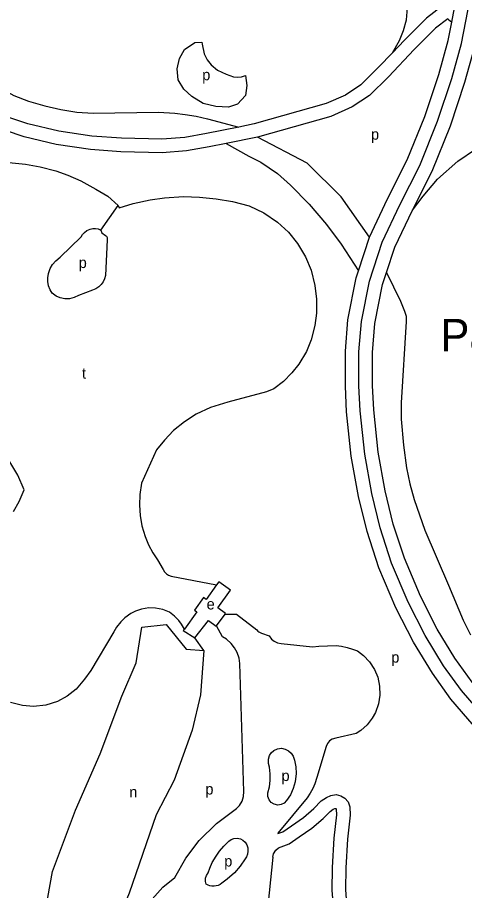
# Model space of a CAD drawing. Extents: x 155696 to 157795, y 382328 to 384028.
# Drawn here: x 155982.6 to 156147.2, y 383482.9 to 383804.3 of the extents above; entities that cross this region are included whole.
import ezdxf

# ---------------------------------------------------------------- set-up
doc = ezdxf.new("R2010")
doc.units = 0
for name, color, linetype in [('BLT_Basislijn', 7, 'Continuous'), ('BLT_Centroide', 7, 'Continuous'), ('BLT_Sport_parknaam', 7, 'Continuous'), ('BLT_Vlakafsluiter', 7, 'Continuous')]:
    doc.layers.add(name, color=color, linetype=linetype)

msp = doc.modelspace()

# ---------------------------------------------------------------- linework, layer by layer
at = {"layer": 'BLT_Basislijn'}
for p, q in [((156013.34, 383726.08), (156019.61, 383735.16)), ((156055.85, 383580.37), (156059, 383584.6))]:
    msp.add_line(p, q, dxfattribs=at)
for points in [[(155896.25, 383900.82), (155899.1, 383897.89), (155910.02, 383882.19), (155924.64, 383856.99), (155941.98, 383827.51), (155963.65, 383791.48), (155966.94, 383786.5), (155971.09, 383781.99), (155975.97, 383778.44), (155981.27, 383775.62), (155986.67, 383773.49), (155992.69, 383771.74), (155998.55, 383770.4), (156004.5, 383769.47), (156010.49, 383769.05), (156034.48, 383769.41), (156040.52, 383769.07), (156044.3, 383768.64), (156048.4, 383767.95), (156052.57, 383767.07), (156064.04, 383763.96)], [(156120.61, 383791.37), (156123.18, 383795.89), (156124.72, 383799.57), (156125.84, 383803.47), (156126.09, 383806.45), (156126.12, 383809.41), (156125.29, 383813.44), (156124.04, 383817.73), (156122.51, 383822), (156121.1, 383825.36), (156119.45, 383828.85), (156116.32, 383834.01), (156112.23, 383840.11), (156105.26, 383848.99)], [(156142.46, 383802.62), (156144.22, 383811.97), (156144.94, 383821.46)], [(156158.27, 383542.35), (156146.06, 383556.51), (156139.47, 383565.69), (156132.7, 383576.74), (156126.38, 383589.12), (156120.32, 383603.46), (156116.14, 383616.47), (156113.02, 383629.03), (156110.44, 383643.56), (156108.74, 383659.5), (156108.3, 383668.77), (156108.3, 383681.24), (156109.19, 383692.38), (156112.13, 383707.26), (156116.85, 383721.6), (156123.35, 383735.32), (156130.66, 383749.84), (156137.25, 383766.15), (156142.5, 383781.92), (156146.06, 383794.75), (156149.18, 383811.32)], [(156138.57, 383808.24), (156133.2, 383804.11), (156125.01, 383796.03), (156120.61, 383791.37)], [(156141.05, 383803.83), (156136.49, 383800.34), (156128.59, 383792.54), (156119.13, 383782.51), (156112.21, 383775.64), (156105.8, 383771.37), (156097.91, 383767.9), (156070.93, 383760.24)], [(156112.2, 383723.46), (156118.86, 383737.52), (156126.1, 383751.91), (156132.55, 383767.88), (156137.72, 383783.38), (156141.19, 383795.88), (156142.46, 383802.62)], [(156141.05, 383803.83), (156141.23, 383803.59), (156142.46, 383802.62)], [(156127.95, 383733.34), (156135.21, 383747.78), (156141.94, 383764.42), (156147.28, 383780.46), (156150.94, 383793.61), (156152.27, 383800.72)], [(156120.61, 383791.37), (156115.54, 383786), (156109.03, 383779.53), (156103.39, 383775.77), (156096.21, 383772.62), (156069.75, 383765.11), (156064.04, 383763.96)], [(156059.36, 383757.93), (156053.15, 383756.68), (156044.79, 383755.18), (156035.84, 383754.55), (156020.65, 383754.86), (156009.44, 383755.67), (155996.88, 383757.58), (155985.01, 383760.38), (155971.2, 383765), (155952.47, 383772.74)], [(156064.04, 383763.96), (156052.21, 383761.6), (156044.17, 383760.15), (156035.72, 383759.56), (156020.88, 383759.86), (156010, 383760.64), (155997.83, 383762.5), (155986.38, 383765.2), (155976.9, 383768.37)], [(156127.95, 383733.34), (156131.89, 383738.59), (156137.15, 383744.79), (156144.64, 383751.37), (156151.21, 383755.88), (156156.44, 383758.92), (156161.96, 383761.4), (156163.82, 383762.08), (156167.74, 383762.88), (156169.81, 383763.03), (156175.81, 383762.95), (156181.78, 383762.43), (156187.66, 383761.21), (156193.33, 383759.35), (156198.86, 383756.93), (156204.22, 383754.14), (156215.93, 383747.1)], [(156070.93, 383760.24), (156059.36, 383757.93)], [(156059.36, 383757.93), (156067.74, 383753.24), (156072.21, 383751.01), (156078.32, 383746.89), (156083.13, 383742.57), (156089.91, 383735.63), (156096.31, 383728.06), (156101.69, 383720.87), (156108.12, 383711.07)], [(156112.2, 383723.46), (156101.74, 383738.35), (156089.27, 383750.73), (156070.93, 383760.24)], [(155967.16, 383747.36), (155968.93, 383748.63), (155970.98, 383749.7), (155973.57, 383750.58), (155975.9, 383750.99), (155978.14, 383751.06), (155980.59, 383750.79), (155985.58, 383750.32), (155990.99, 383749.37), (155996.68, 383747.86), (156001.17, 383746.27), (156005.87, 383744.19), (156011.46, 383741.11), (156015.83, 383738.48), (156019.61, 383735.16)], [(156019.61, 383735.16), (156019.97, 383734.28), (156025.2, 383735.84), (156031.42, 383737.2), (156036.68, 383737.94), (156043.68, 383738.36), (156049.61, 383738.23), (156055.73, 383737.62), (156061.76, 383736.54), (156067.83, 383734.94), (156073.28, 383732.38), (156078.26, 383729), (156082.31, 383725.26), (156085.67, 383721.12), (156088.59, 383716.24), (156090.67, 383711.25), (156092.09, 383705.62), (156092.63, 383700.67), (156092.68, 383695.42), (156092.11, 383690.87), (156090.73, 383685.68), (156088.93, 383681.41), (156086.16, 383676.74), (156083.65, 383673.55), (156080.49, 383670.37), (156077.02, 383667.65), (156074.3, 383666.53), (156060.09, 383662.71), (156053.64, 383660.71), (156048.4, 383658.23), (156044.03, 383655.45), (156040.08, 383652.25), (156036.66, 383648.75), (156033.81, 383645.14), (156028.24, 383632.84), (156027.62, 383628.66), (156027.47, 383624.8), (156027.75, 383620.96), (156028.43, 383617.16), (156029.58, 383613.3), (156030.85, 383610.22), (156032.4, 383607.26), (156034.11, 383604.62), (156036.17, 383601.1), (156036.69, 383600.23), (156037.42, 383599.51), (156038.22, 383599.01), (156039.16, 383598.69), (156055.9, 383595.4)], [(156118.45, 383710.47), (156121.5, 383719.74), (156127.95, 383733.34)], [(155995.36, 383702.78), (155994.61, 383704.04), (155994.04, 383705.54), (155993.75, 383707.13), (155993.73, 383708.53), (155993.96, 383710.04), (155994.62, 383711.88), (155995.53, 383713.35), (155996.73, 383714.76), (155998.27, 383716.08), (156006.09, 383723.63), (156006.57, 383724.42), (156007.23, 383725.18), (156008.11, 383725.85), (156009.33, 383726.4), (156010.3, 383726.61), (156011.33, 383726.63), (156012.35, 383726.46), (156013.34, 383726.08)], [(156013.34, 383726.08), (156013.64, 383725.09), (156014.95, 383724.06), (156015.31, 383723.79), (156015.58, 383723.36), (156015.66, 383722.92), (156015.59, 383722.46), (156015.04, 383709.32), (156014.69, 383708.11), (156014.13, 383706.99), (156013.44, 383706.04), (156012.52, 383705.15), (156011.48, 383704.47), (156010.2, 383703.92), (156005.07, 383701.93), (156003.49, 383701.19), (156001.71, 383700.78), (156000, 383700.77), (155998.35, 383701.1), (155996.82, 383701.75), (155995.36, 383702.78)], [(156108.12, 383711.07), (156112.2, 383723.46)], [(156111.33, 383615.1), (156108.13, 383627.99), (156105.48, 383642.85), (156103.76, 383659.12), (156103.3, 383668.65), (156103.3, 383681.44), (156104.23, 383693.07), (156107.28, 383708.53), (156108.12, 383711.07)], [(156192.85, 383523.31), (156183.63, 383527.94), (156171.96, 383536.07), (156161.91, 383545.78), (156150, 383559.61), (156143.64, 383568.46), (156137.07, 383579.18), (156130.92, 383591.23), (156125.02, 383605.21), (156120.95, 383617.84), (156117.91, 383630.08), (156115.39, 383644.26), (156113.73, 383659.89), (156113.3, 383668.89), (156113.3, 383681.04), (156114.15, 383691.69), (156116.97, 383705.99), (156118.45, 383710.47)], [(156118.45, 383710.47), (156123.62, 383699.9), (156125.12, 383696.26), (156125.64, 383694.36), (156125.66, 383692.43), (156123.82, 383662.5), (156123.83, 383656.43), (156124.67, 383646.91), (156125.77, 383638.57), (156127.07, 383632.67), (156128.58, 383626.87), (156132.6, 383615.59), (156141.23, 383595.35), (156146.6, 383582.39), (156149.41, 383577.09)], [(155981.11, 383622.45), (155983.16, 383626.11), (155985, 383630.4), (155982.72, 383635.78), (155979.47, 383641.37)], [(156232.5, 383486.42), (156230.97, 383488.02), (156216.2, 383498.42), (156195.49, 383510.79), (156178.5, 383519.33), (156165.59, 383528.32), (156154.63, 383538.91), (156142.13, 383553.42), (156135.31, 383562.92), (156128.34, 383574.29), (156121.84, 383587.01), (156115.63, 383601.72), (156111.33, 383615.1)], [(156055.9, 383595.4), (156052.04, 383590.05), (156051.1, 383590.73), (156047.72, 383586.18), (156048.65, 383585.48), (156044.04, 383579.19)], [(156059, 383584.6), (156059.2, 383584.87), (156056.32, 383586.95), (156061.02, 383593.49), (156056.74, 383596.57), (156055.9, 383595.4)], [(156044.04, 383579.19), (156042.99, 383580.96), (156041.95, 383582.34), (156040.42, 383583.94), (156038.52, 383585.45), (156036.08, 383586.38), (156033.42, 383586.89), (156030.97, 383586.93), (156028.31, 383586.51), (156025.99, 383585.73), (156024.29, 383584.87), (156022.14, 383583.31), (156020.59, 383581.79), (156019.06, 383579.81), (156018.1, 383578.14), (156009.65, 383563.92), (156007.3, 383560.68), (156004.23, 383557.07), (156000.91, 383554.44), (155997.27, 383552.5), (155993.02, 383551.17), (155988.5, 383550.68), (155984.44, 383551), (155980.05, 383552.19)], [(156059, 383584.6), (156063.2, 383584.63), (156070.66, 383578.87), (156071.02, 383578.45), (156071.4, 383578.13), (156071.89, 383577.85), (156072.37, 383577.68), (156075.28, 383576.63), (156076.09, 383575.51), (156077.14, 383574.66), (156078.33, 383574.12), (156079.64, 383573.9), (156091.18, 383572.66), (156093.52, 383572.93), (156099.88, 383573.09), (156101.91, 383572.83), (156103.97, 383572.39), (156105.92, 383571.81), (156107.75, 383571.11), (156110.02, 383569.4), (156112.21, 383567.09), (156114, 383564.32), (156115.19, 383561.49), (156115.92, 383558.13), (156116, 383554.86), (156115.5, 383551.7), (156114.35, 383548.47), (156113.2, 383546.39), (156111.31, 383543.95), (156109.04, 383541.88), (156107.21, 383540.66), (156099.79, 383539.05), (156098.48, 383538.67), (156097.48, 383538), (156096.7, 383537.05), (156096.24, 383535.94), (156092.77, 383524.57), (156092.06, 383522.21), (156091.31, 383520.44), (156090.39, 383518.76), (156089.18, 383517.02), (156078.45, 383504.05), (156078.41, 383503.86)], [(155989.35, 383464.35), (155993.74, 383480.31), (155995.53, 383489.87), (156003.95, 383512.46), (156013.08, 383533.24), (156021.03, 383554.5), (156026.34, 383566.69), (156028.37, 383579.83), (156037.33, 383580.79), (156044.71, 383571.75), (156051.22, 383571.28)], [(156047.83, 383575.88), (156052.87, 383582.34), (156055.76, 383580.25), (156055.85, 383580.37)], [(156032.14, 383479.77), (156036.12, 383484.1), (156040.54, 383487.76), (156044.51, 383494.8), (156049.45, 383501.32), (156055.8, 383507.61), (156063.28, 383513.06), (156064.38, 383514.2), (156065.32, 383515.77), (156065.85, 383517.48), (156065.96, 383519.33), (156064.43, 383566.55), (156064.15, 383568.45), (156063.47, 383570.5), (156062.49, 383572.29), (156061.23, 383573.88), (156059.48, 383575.4), (156058.06, 383576.26), (156055.85, 383580.37)], [(156044.04, 383579.19), (156043.62, 383578.63), (156047.83, 383575.88)], [(156051.22, 383571.28), (156050.02, 383554.91), (156046.92, 383541.89), (156040.23, 383523.49), (156033.66, 383510.83), (156023.75, 383481.91), (156010.49, 383449.9)], [(156078.41, 383503.86), (156080.27, 383504.54), (156083.47, 383506.75), (156087.92, 383509.81), (156091.73, 383513.11), (156094.44, 383515.88), (156096.34, 383517.21), (156097.98, 383517.91), (156099.91, 383518.22), (156101.64, 383517.78), (156103.1, 383516.96), (156104.32, 383515.55), (156104.91, 383513.78), (156105.05, 383510.6), (156104.08, 383501.79), (156103.44, 383491.22), (156103.34, 383483.16), (156103.89, 383476.39)], [(156076.57, 383495.15), (156076.82, 383496.47), (156077.69, 383497.75), (156078.66, 383498.63), (156082.58, 383500.06), (156086.31, 383502.63), (156090.98, 383505.85), (156095.16, 383509.46), (156097.69, 383512.05), (156098.78, 383512.81), (156099.38, 383513.07), (156099.69, 383513.12), (156099.77, 383513.1), (156099.89, 383513.03), (156099.89, 383513.02), (156099.95, 383512.85), (156100.04, 383510.77), (156099.09, 383502.22), (156098.44, 383491.4), (156098.34, 383482.98), (156098.93, 383475.68)], [(156076.57, 383495.15), (156074.44, 383473.67), (156075.69, 383461.57), (156077.02, 383455.43), (156078.78, 383450.48), (156081.47, 383445.11), (156084.56, 383440.53), (156086.15, 383437.55), (156088.11, 383434.83), (156090.39, 383432.43), (156092.96, 383430.34), (156103.14, 383422.67), (156114.8, 383415.47), (156116.77, 383414.34), (156119.24, 383413.38), (156121.66, 383412.86), (156128.09, 383409.67), (156130.73, 383408.22), (156132.89, 383406.5), (156134.81, 383404.37), (156136.23, 383402.14), (156134.4, 383400.51), (156131.71, 383399.35), (156130.64, 383398.71)]]:
    msp.add_lwpolyline(points, dxfattribs=at)
for points in [[(156050.48, 383795.24), (156050.58, 383794.5), (156051.35, 383790.91), (156052.44, 383788.69), (156053.9, 383786.85), (156056.18, 383784.88), (156059.45, 383783.41), (156062.09, 383782.47), (156063.45, 383782.33), (156065.08, 383782.48), (156066.58, 383782.96), (156066.99, 383779.3), (156066.56, 383775.57), (156063.61, 383772.4), (156060.25, 383771.28), (156055.64, 383771.55), (156050.97, 383772.67), (156046.73, 383775.26), (156043.85, 383777.89), (156041.74, 383781.38), (156041.41, 383785.44), (156042.25, 383789.22), (156044.14, 383792.59), (156047.87, 383795.09)], [(156075.36, 383521.09), (156075.64, 383523.44), (156075.64, 383525.87), (156075.32, 383528.32), (156075.03, 383529.71), (156075, 383531.23), (156075.37, 383532.59), (156075.97, 383533.57), (156076.92, 383534.46), (156078.33, 383535.12), (156079.81, 383535.27), (156081.16, 383534.99), (156082.37, 383534.37), (156083.38, 383533.47), (156084.08, 383532.4), (156084.54, 383530.96), (156085.05, 383528.45), (156085.17, 383526.03), (156084.82, 383522.9), (156084.09, 383520.43), (156083.05, 383518.19), (156081.63, 383516.04), (156080.75, 383515.11), (156079.67, 383514.55), (156078.38, 383514.37), (156077.05, 383514.66), (156075.95, 383515.37), (156075.23, 383516.28), (156074.8, 383517.47), (156074.81, 383518.83)], [(156051.8, 383486.24), (156051.81, 383487.43), (156052.14, 383488.47), (156052.77, 383489.39), (156053.37, 383491.1), (156054.31, 383493.21), (156055.68, 383495.61), (156056.95, 383497.42), (156058.51, 383499.26), (156060.42, 383501.11), (156061.2, 383501.66), (156062.28, 383502.07), (156063.49, 383502.16), (156064.68, 383501.9), (156065.61, 383501.41), (156066.39, 383500.7), (156067, 383499.68), (156067.35, 383498.63), (156067.45, 383497.39), (156067.3, 383496.34), (156066.95, 383495.37), (156066.47, 383494.56), (156064.6, 383491.88), (156062.5, 383489.48), (156059.82, 383487.06), (156057.85, 383485.63), (156057.17, 383485.14), (156056.51, 383484.81), (156055.77, 383484.58), (156055, 383484.47), (156054.18, 383484.48), (156053.45, 383484.62), (156052.78, 383484.85), (156052.11, 383485.2)]]:
    msp.add_lwpolyline(points, close=True, dxfattribs=at)
at = {"layer": 'BLT_Vlakafsluiter'}
msp.add_line((156051.22, 383571.28), (156047.83, 383575.88), dxfattribs=at)

# ---------------------------------------------------------------- texts
at = {"layer": 'BLT_Centroide'}
for s, p in [('p', (156050.6, 383781.22)), ('p', (156112.74, 383759.33)), ('p', (156005.14, 383712.08)), ('t', (156006.36, 383671.34)), ('e', (156052.22, 383586.39)), ('p', (156120.2, 383566.81)), ('p', (156079.79, 383523.22)), ('n', (156023.75, 383517.19)), ('p', (156051.77, 383518.26)), ('p', (156058.7, 383491.76))]:
    msp.add_text(s, height=4, dxfattribs=at).set_placement(p)
at = {"layer": 'BLT_Sport_parknaam'}
msp.add_text('Park Meerland', height=12, dxfattribs=at).set_placement((156138.26, 383681.36))

doc.saveas('drawing.dxf')
